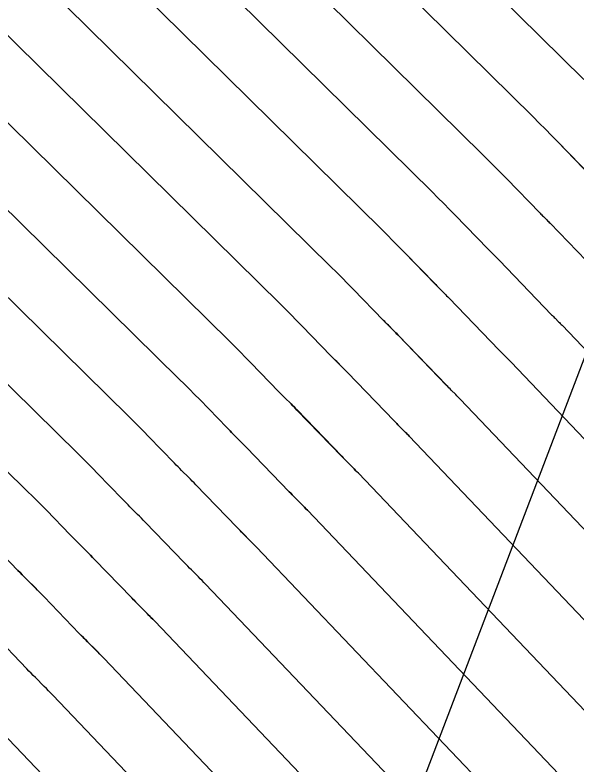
# Model space of a CAD drawing. Extents: x 954385 to 988206, y 1868364 to 1924553.
# Drawn here: x 955978 to 956005.06, y 1922994.82 to 1923030.97 of the extents above; entities that cross this region are included whole.
import ezdxf

# ---------------------------------------------------------------- set-up
doc = ezdxf.new("R2010")
doc.units = 0
for name, color, linetype in [('1', 7, 'Continuous'), ('Ex_Major Contours', 7, 'Continuous'), ('Ex_Minor Contours', 7, 'Continuous'), ('Slopes', 7, 'Continuous')]:
    doc.layers.add(name, color=color, linetype=linetype)

msp = doc.modelspace()

# ---------------------------------------------------------------- linework, layer by layer
at = {"layer": '1'}
for points in [[(955956.139, 1923076.397), (956005.383, 1923027.858)], [(955954.848, 1923073.466), (956002.949, 1923026.054), (956003.245, 1923025.76), (956003.539, 1923025.465), (956003.832, 1923025.168), (956004.123, 1923024.869), (956005.799, 1923023.141)], [(955953.556, 1923070.535), (956000.514, 1923024.249), (956000.804, 1923023.963), (956001.091, 1923023.674), (956001.377, 1923023.384), (956001.662, 1923023.093), (956003.284, 1923021.419), (956003.324, 1923021.379), (956003.363, 1923021.338), (956003.403, 1923021.298), (956003.443, 1923021.258), (956003.603, 1923021.098), (956003.643, 1923021.058), (956003.683, 1923021.018), (956003.722, 1923020.978), (956003.762, 1923020.937), (956006.367, 1923018.234)], [(955952.265, 1923067.605), (955998.08, 1923022.445), (955998.362, 1923022.165), (955998.643, 1923021.884), (955998.923, 1923021.601), (955999.2, 1923021.316), (956000.769, 1923019.697), (956000.815, 1923019.65), (956000.861, 1923019.603), (956000.908, 1923019.556), (956000.954, 1923019.51), (956001.14, 1923019.324), (956001.187, 1923019.277), (956001.233, 1923019.231), (956001.279, 1923019.184), (956001.325, 1923019.136), (956003.84, 1923016.527), (956003.881, 1923016.484), (956003.923, 1923016.442), (956003.964, 1923016.399), (956004.006, 1923016.357), (956004.174, 1923016.189), (956004.216, 1923016.147), (956004.258, 1923016.104), (956004.299, 1923016.061), (956004.34, 1923016.018), (956020.543, 1922999.003)], [(955950.973, 1923064.674), (955995.646, 1923020.641), (955995.921, 1923020.368), (955996.195, 1923020.093), (955996.468, 1923019.817), (955996.739, 1923019.539), (955998.255, 1923017.975), (955998.307, 1923017.922), (955998.36, 1923017.868), (955998.412, 1923017.815), (955998.465, 1923017.762), (955998.678, 1923017.55), (955998.731, 1923017.497), (955998.784, 1923017.443), (955998.836, 1923017.39), (955998.888, 1923017.336), (956001.312, 1923014.82), (956001.36, 1923014.771), (956001.408, 1923014.722), (956001.456, 1923014.674), (956001.504, 1923014.625), (956001.697, 1923014.431), (956001.745, 1923014.383), (956001.793, 1923014.334), (956001.841, 1923014.285), (956001.888, 1923014.235), (956017.654, 1922997.678)], [(956014.765, 1922996.354), (955999.436, 1923012.452), (955999.383, 1923012.508), (955999.329, 1923012.563), (955999.275, 1923012.619), (955999.22, 1923012.674), (955999.002, 1923012.893), (955998.947, 1923012.948), (955998.893, 1923013.003), (955998.839, 1923013.058), (955998.785, 1923013.114), (955996.452, 1923015.535), (955996.393, 1923015.596), (955996.334, 1923015.656), (955996.275, 1923015.716), (955996.215, 1923015.775), (955995.977, 1923016.014), (955995.917, 1923016.073), (955995.858, 1923016.133), (955995.799, 1923016.193), (955995.74, 1923016.254), (955994.277, 1923017.762), (955994.013, 1923018.033), (955993.747, 1923018.303), (955993.48, 1923018.57), (955993.211, 1923018.837), (955949.682, 1923061.743)], [(956011.876, 1922995.03), (955996.984, 1923010.669), (955996.925, 1923010.731), (955996.865, 1923010.793), (955996.804, 1923010.855), (955996.743, 1923010.916), (955996.5, 1923011.161), (955996.439, 1923011.222), (955996.378, 1923011.283), (955996.318, 1923011.345), (955996.258, 1923011.407), (955994.015, 1923013.734), (955993.95, 1923013.802), (955993.884, 1923013.868), (955993.819, 1923013.935), (955993.753, 1923014.001), (955993.488, 1923014.265), (955993.422, 1923014.332), (955993.356, 1923014.398), (955993.29, 1923014.465), (955993.225, 1923014.532), (955991.815, 1923015.986), (955991.558, 1923016.25), (955991.299, 1923016.512), (955991.039, 1923016.773), (955990.777, 1923017.033), (955948.39, 1923058.813)], [(955947.099, 1923055.882), (955988.343, 1923015.228), (955988.598, 1923014.976), (955988.851, 1923014.722), (955989.103, 1923014.466), (955989.354, 1923014.209), (955990.71, 1923012.81), (955990.782, 1923012.736), (955990.854, 1923012.663), (955990.926, 1923012.59), (955990.999, 1923012.517), (955991.29, 1923012.227), (955991.363, 1923012.154), (955991.435, 1923012.081), (955991.507, 1923012.007), (955991.578, 1923011.934), (955993.731, 1923009.701), (955993.797, 1923009.632), (955993.863, 1923009.564), (955993.93, 1923009.496), (955993.997, 1923009.428), (955994.266, 1923009.158), (955994.334, 1923009.091), (955994.4, 1923009.023), (955994.467, 1923008.954), (955994.532, 1923008.885), (956008.986, 1922993.706)], [(955945.807, 1923052.951), (955985.908, 1923013.424), (955986.157, 1923013.178), (955986.403, 1923012.931), (955986.649, 1923012.682), (955986.892, 1923012.432), (955988.195, 1923011.088), (955988.274, 1923011.008), (955988.352, 1923010.928), (955988.431, 1923010.848), (955988.51, 1923010.769), (955988.827, 1923010.453), (955988.907, 1923010.373), (955988.985, 1923010.294), (955989.064, 1923010.213), (955989.142, 1923010.133), (955991.203, 1923007.994), (955991.276, 1923007.919), (955991.349, 1923007.844), (955991.422, 1923007.77), (955991.495, 1923007.696), (955991.79, 1923007.401), (955991.863, 1923007.327), (955991.936, 1923007.252), (955992.008, 1923007.177), (955992.081, 1923007.102), (956006.097, 1922992.382)], [(956003.208, 1922991.058), (955989.629, 1923005.319), (955989.55, 1923005.4), (955989.471, 1923005.482), (955989.392, 1923005.563), (955989.313, 1923005.643), (955988.993, 1923005.964), (955988.913, 1923006.044), (955988.834, 1923006.125), (955988.755, 1923006.206), (955988.676, 1923006.287), (955986.705, 1923008.332), (955986.621, 1923008.419), (955986.536, 1923008.506), (955986.45, 1923008.592), (955986.365, 1923008.678), (955986.021, 1923009.021), (955985.936, 1923009.107), (955985.85, 1923009.193), (955985.765, 1923009.279), (955985.681, 1923009.366), (955984.431, 1923010.655), (955984.194, 1923010.899), (955983.955, 1923011.14), (955983.715, 1923011.381), (955983.474, 1923011.62), (955944.516, 1923050.021)], [(956000.319, 1922989.734), (955987.177, 1923003.535), (955987.092, 1923003.624), (955987.007, 1923003.711), (955986.922, 1923003.799), (955986.836, 1923003.885), (955986.491, 1923004.232), (955986.405, 1923004.318), (955986.319, 1923004.405), (955986.234, 1923004.493), (955986.149, 1923004.581), (955984.268, 1923006.532), (955984.177, 1923006.625), (955984.086, 1923006.719), (955983.994, 1923006.812), (955983.902, 1923006.904), (955983.532, 1923007.273), (955983.44, 1923007.365), (955983.348, 1923007.458), (955983.257, 1923007.551), (955983.166, 1923007.645), (955981.969, 1923008.879), (955981.739, 1923009.115), (955981.507, 1923009.35), (955981.274, 1923009.584), (955981.04, 1923009.816), (955943.224, 1923047.09)], [(955941.933, 1923044.159), (955978.606, 1923008.012), (955978.833, 1923007.786), (955979.059, 1923007.559), (955979.284, 1923007.331), (955979.508, 1923007.102), (955980.651, 1923005.923), (955980.749, 1923005.823), (955980.847, 1923005.723), (955980.945, 1923005.623), (955981.044, 1923005.525), (955981.44, 1923005.13), (955981.538, 1923005.031), (955981.637, 1923004.931), (955981.734, 1923004.831), (955981.832, 1923004.731), (955983.621, 1923002.874), (955983.712, 1923002.78), (955983.804, 1923002.686), (955983.896, 1923002.592), (955983.988, 1923002.499), (955984.359, 1923002.128), (955984.451, 1923002.035), (955984.543, 1923001.941), (955984.634, 1923001.847), (955984.725, 1923001.752), (955997.43, 1922988.409)], [(955994.541, 1922987.085), (955982.273, 1922999.969), (955982.176, 1923000.07), (955982.078, 1923000.171), (955981.98, 1923000.271), (955981.882, 1923000.37), (955981.486, 1923000.767), (955981.387, 1923000.867), (955981.289, 1923000.966), (955981.191, 1923001.067), (955981.094, 1923001.167), (955979.395, 1923002.93), (955979.291, 1923003.037), (955979.187, 1923003.144), (955979.082, 1923003.25), (955978.977, 1923003.355), (955978.555, 1923003.776), (955978.45, 1923003.882), (955978.345, 1923003.988), (955978.24, 1923004.094), (955978.136, 1923004.201), (955977.046, 1923005.325)], [(955991.652, 1922985.761), (955979.821, 1922998.186), (955979.718, 1922998.293), (955979.614, 1922998.4), (955979.51, 1922998.507), (955979.405, 1922998.613), (955978.984, 1922999.035), (955978.879, 1922999.141), (955978.774, 1922999.247), (955978.67, 1922999.354), (955978.567, 1922999.461), (955976.958, 1923001.13)], [(955988.763, 1922984.437), (955977.369, 1922996.402)]]:
    msp.add_lwpolyline(points, dxfattribs=at)
at = {"layer": 'Ex_Major Contours'}
for points in [[(955953.556, 1923070.535), (956000.515, 1923024.25), (956000.804, 1923023.963), (956001.092, 1923023.675), (956001.377, 1923023.384), (956001.662, 1923023.093), (956003.283, 1923021.418), (956003.323, 1923021.378), (956003.362, 1923021.337), (956003.402, 1923021.297), (956003.442, 1923021.257), (956003.602, 1923021.097), (956003.642, 1923021.057), (956003.682, 1923021.017), (956003.721, 1923020.977), (956003.761, 1923020.936), (956006.366, 1923018.233)], [(956008.986, 1922993.706), (955994.532, 1923008.885), (955994.466, 1923008.953), (955994.399, 1923009.022), (955994.333, 1923009.09), (955994.265, 1923009.158), (955993.996, 1923009.428), (955993.929, 1923009.495), (955993.862, 1923009.563), (955993.796, 1923009.631), (955993.729, 1923009.7), (955991.577, 1923011.933), (955991.506, 1923012.007), (955991.434, 1923012.08), (955991.362, 1923012.153), (955991.289, 1923012.226), (955990.998, 1923012.517), (955990.925, 1923012.589), (955990.853, 1923012.662), (955990.781, 1923012.736), (955990.71, 1923012.809), (955989.354, 1923014.209), (955989.103, 1923014.466), (955988.851, 1923014.722), (955988.598, 1923014.976), (955988.343, 1923015.229), (955947.099, 1923055.881)], [(955977.046, 1923005.325), (955978.136, 1923004.201), (955978.24, 1923004.094), (955978.344, 1923003.987), (955978.449, 1923003.881), (955978.554, 1923003.776), (955978.976, 1923003.355), (955979.081, 1923003.249), (955979.186, 1923003.143), (955979.29, 1923003.036), (955979.394, 1923002.929), (955981.093, 1923001.167), (955981.19, 1923001.066), (955981.288, 1923000.966), (955981.387, 1923000.866), (955981.485, 1923000.767), (955981.881, 1923000.37), (955981.979, 1923000.27), (955982.078, 1923000.17), (955982.175, 1923000.069), (955982.272, 1922999.968), (955994.541, 1922987.085)]]:
    msp.add_lwpolyline(points, dxfattribs=at)
at = {"layer": 'Ex_Minor Contours'}
for points in [[(955956.139, 1923076.396), (956005.383, 1923027.858)], [(955954.848, 1923073.465), (956002.949, 1923026.054), (956003.245, 1923025.76), (956003.54, 1923025.465), (956003.832, 1923025.168), (956004.123, 1923024.869), (956005.798, 1923023.14)], [(955952.265, 1923067.604), (955998.08, 1923022.446), (955998.363, 1923022.166), (955998.644, 1923021.884), (955998.923, 1923021.601), (955999.2, 1923021.316), (956000.769, 1923019.697), (956000.814, 1923019.649), (956000.86, 1923019.602), (956000.907, 1923019.556), (956000.953, 1923019.509), (956001.139, 1923019.323), (956001.186, 1923019.277), (956001.232, 1923019.23), (956001.278, 1923019.183), (956001.324, 1923019.135), (956003.839, 1923016.526), (956003.88, 1923016.484), (956003.922, 1923016.441), (956003.963, 1923016.399), (956004.005, 1923016.357), (956004.173, 1923016.188), (956004.215, 1923016.146), (956004.257, 1923016.103), (956004.298, 1923016.061), (956004.339, 1923016.018), (956020.543, 1922999.002)], [(955950.973, 1923064.673), (955995.646, 1923020.641), (955995.922, 1923020.368), (955996.196, 1923020.093), (955996.468, 1923019.817), (955996.739, 1923019.539), (955998.254, 1923017.975), (955998.306, 1923017.921), (955998.359, 1923017.867), (955998.411, 1923017.814), (955998.464, 1923017.761), (955998.677, 1923017.549), (955998.73, 1923017.496), (955998.783, 1923017.442), (955998.835, 1923017.389), (955998.887, 1923017.335), (956001.311, 1923014.82), (956001.359, 1923014.771), (956001.407, 1923014.722), (956001.455, 1923014.673), (956001.503, 1923014.624), (956001.696, 1923014.43), (956001.744, 1923014.382), (956001.792, 1923014.333), (956001.84, 1923014.284), (956001.887, 1923014.234), (956017.654, 1922997.678)], [(956014.765, 1922996.354), (955999.435, 1923012.451), (955999.382, 1923012.507), (955999.328, 1923012.563), (955999.274, 1923012.618), (955999.219, 1923012.673), (955999.001, 1923012.892), (955998.946, 1923012.947), (955998.892, 1923013.002), (955998.838, 1923013.058), (955998.784, 1923013.113), (955996.451, 1923015.534), (955996.392, 1923015.595), (955996.333, 1923015.655), (955996.274, 1923015.715), (955996.214, 1923015.775), (955995.976, 1923016.013), (955995.916, 1923016.072), (955995.857, 1923016.132), (955995.798, 1923016.193), (955995.739, 1923016.253), (955994.277, 1923017.763), (955994.013, 1923018.034), (955993.747, 1923018.303), (955993.48, 1923018.571), (955993.212, 1923018.837), (955949.682, 1923061.743)], [(955948.39, 1923058.812), (955990.777, 1923017.033), (955991.039, 1923016.773), (955991.299, 1923016.512), (955991.558, 1923016.25), (955991.815, 1923015.986), (955993.224, 1923014.531), (955993.289, 1923014.464), (955993.355, 1923014.397), (955993.421, 1923014.331), (955993.487, 1923014.265), (955993.752, 1923014), (955993.818, 1923013.934), (955993.883, 1923013.868), (955993.949, 1923013.801), (955994.014, 1923013.733), (955996.257, 1923011.407), (955996.317, 1923011.345), (955996.377, 1923011.283), (955996.438, 1923011.221), (955996.499, 1923011.16), (955996.742, 1923010.915), (955996.803, 1923010.854), (955996.864, 1923010.792), (955996.924, 1923010.73), (955996.983, 1923010.668), (956011.876, 1922995.03)], [(956006.097, 1922992.382), (955992.08, 1923007.101), (955992.007, 1923007.177), (955991.935, 1923007.252), (955991.862, 1923007.326), (955991.789, 1923007.4), (955991.494, 1923007.695), (955991.421, 1923007.769), (955991.348, 1923007.844), (955991.275, 1923007.918), (955991.202, 1923007.993), (955989.141, 1923010.132), (955989.063, 1923010.213), (955988.984, 1923010.293), (955988.906, 1923010.372), (955988.826, 1923010.452), (955988.509, 1923010.768), (955988.43, 1923010.848), (955988.351, 1923010.927), (955988.273, 1923011.007), (955988.195, 1923011.088), (955986.892, 1923012.432), (955986.649, 1923012.683), (955986.403, 1923012.931), (955986.157, 1923013.179), (955985.909, 1923013.425), (955945.807, 1923052.951)], [(956003.208, 1922991.058), (955989.628, 1923005.318), (955989.549, 1923005.4), (955989.471, 1923005.481), (955989.391, 1923005.562), (955989.312, 1923005.642), (955988.992, 1923005.963), (955988.912, 1923006.044), (955988.833, 1923006.124), (955988.754, 1923006.205), (955988.675, 1923006.287), (955986.704, 1923008.331), (955986.62, 1923008.419), (955986.535, 1923008.505), (955986.45, 1923008.592), (955986.364, 1923008.677), (955986.02, 1923009.02), (955985.935, 1923009.106), (955985.85, 1923009.192), (955985.765, 1923009.279), (955985.68, 1923009.366), (955984.431, 1923010.656), (955984.194, 1923010.899), (955983.955, 1923011.141), (955983.716, 1923011.381), (955983.474, 1923011.621), (955944.516, 1923050.02)], [(956000.319, 1922989.733), (955987.176, 1923003.535), (955987.091, 1923003.623), (955987.006, 1923003.711), (955986.921, 1923003.798), (955986.835, 1923003.885), (955986.49, 1923004.231), (955986.404, 1923004.318), (955986.318, 1923004.405), (955986.233, 1923004.492), (955986.148, 1923004.58), (955984.267, 1923006.531), (955984.176, 1923006.625), (955984.085, 1923006.718), (955983.993, 1923006.811), (955983.901, 1923006.903), (955983.532, 1923007.272), (955983.439, 1923007.365), (955983.348, 1923007.457), (955983.256, 1923007.551), (955983.165, 1923007.644), (955981.969, 1923008.879), (955981.739, 1923009.115), (955981.507, 1923009.35), (955981.274, 1923009.584), (955981.04, 1923009.816), (955943.224, 1923047.09)], [(955997.43, 1922988.409), (955984.724, 1923001.752), (955984.633, 1923001.846), (955984.542, 1923001.94), (955984.45, 1923002.034), (955984.358, 1923002.127), (955983.987, 1923002.499), (955983.895, 1923002.592), (955983.803, 1923002.685), (955983.711, 1923002.779), (955983.62, 1923002.873), (955981.831, 1923004.73), (955981.733, 1923004.831), (955981.636, 1923004.93), (955981.537, 1923005.03), (955981.439, 1923005.129), (955981.043, 1923005.524), (955980.944, 1923005.623), (955980.846, 1923005.722), (955980.748, 1923005.822), (955980.65, 1923005.922), (955979.508, 1923007.102), (955979.284, 1923007.332), (955979.059, 1923007.56), (955978.833, 1923007.787), (955978.606, 1923008.012), (955941.933, 1923044.159)], [(955991.652, 1922985.761), (955979.82, 1922998.185), (955979.717, 1922998.293), (955979.613, 1922998.4), (955979.509, 1922998.506), (955979.404, 1922998.612), (955978.983, 1922999.034), (955978.878, 1922999.14), (955978.773, 1922999.246), (955978.669, 1922999.353), (955978.566, 1922999.46), (955976.957, 1923001.129)], [(955977.368, 1922996.402), (955988.762, 1922984.437)]]:
    msp.add_lwpolyline(points, dxfattribs=at)
at = {"layer": 'Slopes'}
msp.add_lwpolyline([(956007.131, 1923018.928), (955990.47, 1922975.275), (955989.52, 1922981.199), (955990.47, 1922975.275), (955995.126, 1922979.06)], dxfattribs=at)

doc.saveas('drawing.dxf')
